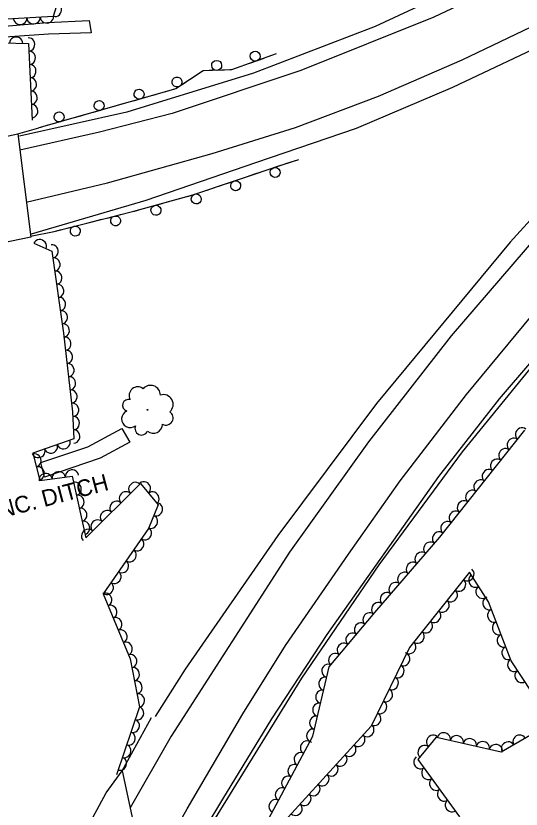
# Model space of a CAD drawing. Extents: x 1722896 to 1754269, y 648279 to 666297.
# Drawn here: x 1740684.8 to 1740836.7, y 649568.8 to 649807.1 of the extents above; entities that cross this region are included whole.
import ezdxf

# ---------------------------------------------------------------- set-up
doc = ezdxf.new("R2010")
doc.units = 0
for name, color, linetype in [('DESIGN - CENTERLINE - Proposed', 7, 'Continuous'), ('DESIGN - SCRATCH - User 1', 7, 'Continuous'), ('SURVEY - CENTERLINE - Preliminary Text', 7, 'Continuous'), ('SURVEY - CONTOURS - Intermediate with optional Text', 7, 'Continuous'), ('SURVEY - VEGETATION - Features with Text', 7, 'Continuous')]:
    doc.layers.add(name, color=color, linetype=linetype)

msp = doc.modelspace()

# ---------------------------------------------------------------- linework, layer by layer
at = {"layer": 'DESIGN - CENTERLINE - Proposed'}
for points in [[(1740706.83, 649805.69), (1740707.41, 649802.02), (1740694.64, 649801.55), (1740636.51, 649797.57), (1740629.61, 649796.55), (1740629.5, 649799.44), (1740635.4, 649800.5), (1740666.11, 649802.72), (1740694.33, 649805.04), (1740706.83, 649805.69)], [(1740685.4, 649771.65), (1740691.71, 649773.41)], [(1740685.4, 649771.65), (1740689.26, 649740.6), (1740654.77, 649733.48), (1740621.76, 649728.14), (1740585.96, 649724.12), (1740534.8, 649721.92), (1740530.71, 649752.72), (1740563.79, 649753.79), (1740607.02, 649757.73), (1740644.9, 649763.57), (1740669.09, 649768.16), (1740685.4, 649771.65)], [(1740689.22, 649740.94), (1740696.27, 649742.34)], [(1740716.7, 649683.11), (1740719.1, 649679.02), (1740710.16, 649674.21), (1740693.44, 649668.54), (1740692.31, 649672.92), (1740706.48, 649677.58), (1740716.7, 649683.11)], [(1740716.78, 649580.34), (1740725.58, 649596.32)], [(1740651.91, 649444.59), (1740666.04, 649479.28), (1740682.03, 649514.89), (1740698.63, 649549.03), (1740711.91, 649573.72), (1740716.78, 649580.34)], [(1740716.78, 649580.34), (1740726.96, 649532.73), (1740712.97, 649506.84), (1740700.31, 649478.68), (1740686.35, 649446.38)]]:
    msp.add_lwpolyline(points, dxfattribs=at)
at = {"layer": 'DESIGN - SCRATCH - User 1'}
for points in [[(1740961.38, 649826.23), (1740916.53, 649784.78), (1740881.44, 649748.8), (1740847.68, 649711.35), (1740818.98, 649676.1), (1740793.95, 649642.14), (1740770.69, 649608.14), (1740746.33, 649568.63), (1740737.17, 649553.83), (1740736.4, 649554.16), (1740746.97, 649571.77), (1740761.79, 649595.91), (1740778.35, 649621.22), (1740811.97, 649668.66), (1740830.14, 649692), (1740859.34, 649726), (1740885.15, 649754.12), (1740912.43, 649781.96), (1740951.05, 649818.48)], [(1740763.09, 649795.64), (1740749.62, 649790.83), (1740741.14, 649790.58), (1740732.85, 649785.14), (1740691.71, 649773.41)], [(1740759.37, 649794.31), (1740755.04, 649792.76)], [(1740763.09, 649795.64), (1740760.88, 649794.85)], [(1740753.53, 649792.22), (1740751.32, 649791.43)], [(1740741.28, 649790.58), (1740741.14, 649790.58), (1740739.29, 649789.37)], [(1740747.48, 649790.76), (1740742.88, 649790.63)], [(1740751.32, 649791.43), (1740749.62, 649790.83), (1740749.07, 649790.81)], [(1740735.99, 649787.2), (1740732.85, 649785.14), (1740732.04, 649784.91)], [(1740739.29, 649789.37), (1740737.33, 649788.08)], [(1740724.44, 649782.74), (1740720.01, 649781.48)], [(1740728.24, 649783.83), (1740725.98, 649783.18)], [(1740730.5, 649784.47), (1740728.24, 649783.83)], [(1740716.22, 649780.4), (1740713.96, 649779.76)], [(1740718.48, 649781.04), (1740716.22, 649780.4)], [(1740706.45, 649777.62), (1740704.19, 649776.97)], [(1740712.42, 649779.32), (1740707.99, 649778.06)], [(1740700.4, 649775.89), (1740695.97, 649774.63)], [(1740704.19, 649776.97), (1740701.93, 649776.33)], [(1740692.17, 649773.55), (1740691.71, 649773.41)], [(1740694.43, 649774.19), (1740692.17, 649773.55)], [(1740696.27, 649742.34), (1740720.25, 649748.37), (1740737.97, 649753.3), (1740765.14, 649762.42), (1740769.86, 649763.92)], [(1740765.97, 649762.69), (1740768.21, 649763.4)], [(1740768.21, 649763.4), (1740769.86, 649763.92)], [(1740760.08, 649760.73), (1740764.45, 649762.19)], [(1740754.11, 649758.72), (1740756.34, 649759.47)], [(1740756.34, 649759.47), (1740758.57, 649760.22)], [(1740744.49, 649755.49), (1740746.72, 649756.24)], [(1740748.23, 649756.75), (1740752.59, 649758.21)], [(1740736.36, 649752.85), (1740737.97, 649753.3), (1740740.75, 649754.23)], [(1740742.26, 649754.74), (1740744.49, 649755.49)], [(1740730.29, 649751.17), (1740732.55, 649751.8)], [(1740732.55, 649751.8), (1740734.82, 649752.43)], [(1740720.51, 649748.45), (1740722.77, 649749.08)], [(1740724.31, 649749.5), (1740728.75, 649750.74)], [(1740712.22, 649746.35), (1740716.68, 649747.48)], [(1740718.23, 649747.87), (1740720.25, 649748.37), (1740720.51, 649748.45)], [(1740700.1, 649743.31), (1740704.56, 649744.43)], [(1740706.11, 649744.82), (1740708.39, 649745.39)], [(1740708.39, 649745.39), (1740710.67, 649745.96)], [(1740696.27, 649742.34), (1740698.54, 649742.92)]]:
    msp.add_lwpolyline(points, dxfattribs=at)
for centre, start, end in [((1740756.72, 649794.95), 42.9132, 42.9034), ((1740745.16, 649792.2), 24.9482, 24.9384), ((1740733.26, 649787.2), 56.5291, 56.5193), ((1740721.84, 649783.56), 39.1682, 39.1584), ((1740709.82, 649780.13), 39.1682, 39.1584), ((1740697.79, 649776.71), 39.1682, 39.1584), ((1740762.72, 649760.03), 221.8171, 221.8073), ((1740750.87, 649756.05), 221.8171, 221.8073), ((1740739.02, 649752.07), 221.8171, 221.8073), ((1740726.91, 649748.67), 218.8027, 218.7929), ((1740714.79, 649745.46), 217.3729, 217.363), ((1740702.67, 649742.41), 217.3729, 217.363)]:
    msp.add_arc(centre, 1.5, start, end, dxfattribs=at)
at = {"layer": 'SURVEY - CENTERLINE - Preliminary Text'}
for points in [[(1741681.77, 650496.29), (1741630.56, 650448.95), (1741583.31, 650406.97), (1741535.47, 650366.03), (1741481.26, 650320.04), (1741431.88, 650278.9), (1741384.03, 650239.41), (1741342.89, 650205.34), (1741298.38, 650167.8), (1741257.64, 650133.94), (1741196.88, 650083.09), (1741145.27, 650040.22), (1741093.61, 649996.98), (1741043.58, 649956.5), (1740994.86, 649917.98), (1740945.66, 649883.16), (1740889.14, 649847.47), (1740841.65, 649821.51), (1740810.41, 649806.63), (1740770.44, 649790.69), (1740731.8, 649777.77), (1740709.97, 649772.14), (1740686.01, 649766.72)], [(1740687.86, 649751.11), (1740712.3, 649756.95), (1740743.8, 649765.7), (1740768.82, 649773.5), (1740793.82, 649782.97), (1740818.92, 649793.89), (1740846.56, 649807.11), (1740876.84, 649823.19), (1740910.09, 649842.57), (1740948.27, 649866.98), (1740997.19, 649901.29), (1741053.46, 649943.92), (1741055.72, 649940.9), (1741010.81, 649902.52), (1740977.53, 649873.46), (1740941.18, 649840.82), (1740910.93, 649812.7), (1740875.92, 649778.11), (1740841.59, 649741.14), (1740815.62, 649710.98), (1740790.76, 649679.15), (1740767.1, 649646.01), (1740731.51, 649590.69), (1740719.17, 649569.16)], [(1740689.52, 649741.56), (1740724, 649751.73), (1740756.97, 649762.98), (1740787.17, 649773.3), (1740816.1, 649785.64), (1740847.53, 649800.49), (1740875.94, 649815.69), (1740910.17, 649834.95), (1740928.57, 649846.15), (1740933.12, 649840.57), (1740902.61, 649811.68), (1740866.8, 649775.81), (1740833.36, 649739.09), (1740793.16, 649690.64), (1740763.54, 649651.02), (1740735.66, 649610.82), (1740726.68, 649596.62)], [(1740723.94, 649546.84), (1740736.29, 649568.87), (1740753.07, 649597.44), (1740765.8, 649617.97), (1740784.76, 649645.4), (1740800.36, 649667.36), (1740820.29, 649693.38), (1740842.38, 649720.03), (1740869.53, 649750.18), (1740896.17, 649778.08), (1740923.31, 649803.65), (1740949.05, 649828.06)], [(1740836.63, 649824.34), (1740792.78, 649803.83), (1740756.26, 649789.82), (1740718.12, 649778.16), (1740685.88, 649770.93)]]:
    msp.add_lwpolyline(points, dxfattribs=at)
at = {"layer": 'SURVEY - VEGETATION - Features with Text'}
for points in [[(1740735.63, 649950.85), (1740745.18, 649951.57), (1740747.56, 649944.1), (1740732.87, 649909.06), (1740716.48, 649866.97), (1740703.66, 649831.53), (1740696.06, 649806.91), (1740638.72, 649803.55), (1740625.37, 649803.73), (1740621.99, 649816.17), (1740617.46, 649845.57), (1740611.53, 649906.48)], [(1740627.69, 649761.44), (1740623.59, 649787.3), (1740626.66, 649796.31), (1740647.03, 649797.26), (1740673.11, 649799.19), (1740688.58, 649798.73), (1740689.66, 649775.7)], [(1740690.21, 649738.79), (1740695.64, 649736.4), (1740699.13, 649711.74), (1740701.87, 649688.16), (1740702.21, 649679.98), (1740689.93, 649675.69), (1740692, 649667.46), (1740701.74, 649668.83), (1740705.79, 649650.28), (1740722.22, 649666.58), (1740727.53, 649660.22), (1740724.71, 649653.09), (1740711, 649633.47), (1740719.15, 649613.98), (1740721.99, 649599.56), (1740715.07, 649579.07)], [(1740755.99, 649556.97), (1740774.04, 649590.7), (1740778.94, 649611.57), (1740792.73, 649627.81), (1740812.28, 649650.53), (1740837.84, 649682.61)], [(1740818.28, 649566.51), (1740805.71, 649583.68), (1740811.2, 649590.36), (1740830.69, 649585.95), (1740845.92, 649594.79), (1740833.69, 649613.34), (1740826.87, 649631.07), (1740821.17, 649640), (1740803.08, 649617.36), (1740791.6, 649593.71), (1740766.68, 649566.38)]]:
    msp.add_lwpolyline(points, dxfattribs=at)
msp.add_circle((1740724.36, 649688.72), 0.0908, dxfattribs=at)
for centre, radius, start, end in [((1740721.46, 649693.04), 2.6, 51.7047, 208.4936), ((1740725.28, 649693.11), 2.97, 0.7574, 138.2817), ((1740718.67, 649690.08), 1.79, 73.8208, 252.5665), ((1740729.13, 649690.34), 2.95, 311.6533, 107.4917), ((1740719.19, 649686), 2.6, 113.8415, 307.2612), ((1740729.9, 649686.32), 2.17, 241.9062, 56.9064), ((1740722.57, 649683.14), 1.98, 156.4602, 333.7793), ((1740726.08, 649684.47), 2.8, 231.7472, 358.5929)]:
    msp.add_arc(centre, radius, start, end, dxfattribs=at)
for centre, major_axis in [((1740696.67, 649808.86), (-0.59, -1.91)), ((1740686.13, 649806.33), (-2, -0.12)), ((1740690.12, 649806.56), (-2, -0.12)), ((1740694.11, 649806.79), (-2, -0.12)), ((1740684.86, 649798.84), (2, -0.06)), ((1740688.59, 649798.45), (0.09, -2)), ((1740688.78, 649794.45), (0.09, -2)), ((1740688.97, 649790.45), (0.09, -2)), ((1740689.15, 649786.46), (0.09, -2)), ((1740689.34, 649782.46), (0.09, -2)), ((1740689.53, 649778.47), (0.09, -2)), ((1740692.04, 649737.98), (1.83, -0.81)), ((1740695.65, 649736.33), (0.28, -1.98)), ((1740696.21, 649732.37), (0.28, -1.98)), ((1740696.77, 649728.41), (0.28, -1.98)), ((1740697.33, 649724.45), (0.28, -1.98)), ((1740697.89, 649720.49), (0.28, -1.98)), ((1740698.45, 649716.53), (0.28, -1.98)), ((1740699.01, 649712.56), (0.28, -1.98)), ((1740699.5, 649708.59), (0.23, -1.99)), ((1740699.96, 649704.62), (0.23, -1.99)), ((1740700.42, 649700.65), (0.23, -1.99)), ((1740700.88, 649696.67), (0.23, -1.99)), ((1740701.34, 649692.7), (0.23, -1.99)), ((1740701.81, 649688.73), (0.23, -1.99)), ((1740702.01, 649684.73), (0.08, -2)), ((1740702.18, 649680.74), (0.08, -2)), ((1740836.86, 649681.39), (1.25, 1.56)), ((1740834.37, 649678.26), (1.25, 1.56)), ((1740695.37, 649677.59), (-1.89, -0.66)), ((1740699.15, 649678.91), (-1.89, -0.66)), ((1740691.6, 649676.27), (-1.89, -0.66)), ((1740690.48, 649673.52), (0.49, -1.94)), ((1740831.87, 649675.13), (1.25, 1.56)), ((1740829.38, 649672), (1.25, 1.56)), ((1740691.45, 649669.65), (0.49, -1.94)), ((1740697.7, 649668.26), (1.98, 0.28)), ((1740701.66, 649668.82), (1.98, 0.28)), ((1740826.89, 649668.87), (1.25, 1.56)), ((1740693.74, 649667.71), (1.98, 0.28)), ((1740824.4, 649665.75), (1.25, 1.56)), ((1740702.58, 649665.01), (0.43, -1.95)), ((1740720.64, 649665.01), (1.42, 1.41)), ((1740723.36, 649665.21), (1.28, -1.53)), ((1740703.43, 649661.1), (0.43, -1.95)), ((1740717.8, 649662.2), (1.42, 1.41)), ((1740725.93, 649662.14), (1.28, -1.53)), ((1740821.91, 649662.62), (1.25, 1.56)), ((1740714.96, 649659.38), (1.42, 1.41)), ((1740819.41, 649659.49), (1.25, 1.56)), ((1740704.28, 649657.19), (0.43, -1.95)), ((1740712.12, 649656.56), (1.42, 1.41)), ((1740726.98, 649658.83), (-0.74, -1.86)), ((1740816.92, 649656.36), (1.25, 1.56)), ((1740725.51, 649655.11), (-0.74, -1.86)), ((1740705.13, 649653.29), (0.43, -1.95)), ((1740709.28, 649653.74), (1.42, 1.41)), ((1740814.43, 649653.23), (1.25, 1.56)), ((1740706.44, 649650.93), (1.42, 1.41)), ((1740723.67, 649651.6), (-1.15, -1.64)), ((1740811.92, 649650.12), (1.3, 1.52)), ((1740721.37, 649648.32), (-1.15, -1.64)), ((1740809.31, 649647.08), (1.3, 1.52)), ((1740719.08, 649645.04), (-1.15, -1.64)), ((1740806.7, 649644.05), (1.3, 1.52)), ((1740716.79, 649641.76), (-1.15, -1.64)), ((1740804.09, 649641.02), (1.3, 1.52)), ((1740714.5, 649638.48), (-1.15, -1.64)), ((1740801.49, 649637.99), (1.3, 1.52)), ((1740820.6, 649639.28), (-1.25, -1.56)), ((1740798.88, 649634.95), (1.3, 1.52)), ((1740818.1, 649636.16), (-1.25, -1.56)), ((1740822.83, 649637.4), (-1.08, 1.69)), ((1740712.21, 649635.2), (-1.15, -1.64)), ((1740815.61, 649633.03), (-1.25, -1.56)), ((1740824.98, 649634.03), (-1.08, 1.69)), ((1740711.73, 649631.73), (0.77, -1.85)), ((1740796.27, 649631.92), (1.3, 1.52)), ((1740827.05, 649630.61), (-0.72, 1.87)), ((1740713.27, 649628.04), (0.77, -1.85)), ((1740793.66, 649628.89), (1.3, 1.52)), ((1740813.11, 649629.91), (-1.25, -1.56)), ((1740791.06, 649625.85), (1.29, 1.52)), ((1740810.61, 649626.79), (-1.25, -1.56)), ((1740828.49, 649626.88), (-0.72, 1.87)), ((1740714.81, 649624.35), (0.77, -1.85)), ((1740808.11, 649623.66), (-1.25, -1.56)), ((1740829.92, 649623.14), (-0.72, 1.87)), ((1740716.36, 649620.66), (0.77, -1.85)), ((1740788.47, 649622.8), (1.29, 1.52)), ((1740785.88, 649619.75), (1.29, 1.52)), ((1740805.62, 649620.54), (-1.25, -1.56)), ((1740831.36, 649619.41), (-0.72, 1.87)), ((1740717.9, 649616.97), (0.77, -1.85)), ((1740783.3, 649616.7), (1.29, 1.52)), ((1740803.12, 649617.41), (-1.25, -1.56)), ((1740780.71, 649613.65), (1.29, 1.52)), ((1740801.36, 649613.82), (-0.87, -1.8)), ((1740832.79, 649615.68), (-0.72, 1.87)), ((1740719.3, 649613.23), (0.39, -1.96)), ((1740834.52, 649612.09), (-1.1, 1.67)), ((1740720.07, 649609.31), (0.39, -1.96)), ((1740778.65, 649610.33), (0.46, 1.95)), ((1740799.61, 649610.22), (-0.87, -1.8)), ((1740777.74, 649606.44), (0.46, 1.95)), ((1740797.87, 649606.62), (-0.87, -1.8)), ((1740836.72, 649608.75), (-1.1, 1.67)), ((1740720.84, 649605.38), (0.39, -1.96)), ((1740721.61, 649601.46), (0.39, -1.96)), ((1740776.82, 649602.55), (0.46, 1.95)), ((1740796.12, 649603.03), (-0.87, -1.8)), ((1740794.37, 649599.43), (-0.87, -1.8)), ((1740721.33, 649597.6), (-0.64, -1.9)), ((1740775.91, 649598.65), (0.46, 1.95)), ((1740774.99, 649594.76), (0.46, 1.95)), ((1740792.63, 649595.83), (-0.87, -1.8)), ((1740720.05, 649593.81), (-0.64, -1.9)), ((1740718.77, 649590.02), (-0.64, -1.9)), ((1740774.08, 649590.86), (0.46, 1.95)), ((1740790.49, 649592.49), (-1.35, -1.48)), ((1740813.45, 649589.85), (1.95, -0.44)), ((1740772.23, 649587.32), (0.94, 1.76)), ((1740787.79, 649589.54), (-1.35, -1.48)), ((1740810.12, 649589.05), (1.27, 1.55)), ((1740817.35, 649588.97), (1.95, -0.44)), ((1740821.25, 649588.09), (1.95, -0.44)), ((1740825.15, 649587.21), (1.95, -0.44)), ((1740832.7, 649587.12), (1.73, 1)), ((1740836.16, 649589.13), (1.73, 1)), ((1740717.49, 649586.23), (-0.64, -1.9)), ((1740785.1, 649586.58), (-1.35, -1.48)), ((1740807.58, 649585.96), (1.27, 1.55)), ((1740829.06, 649586.32), (1.95, -0.44)), ((1740770.34, 649583.79), (0.94, 1.76)), ((1740782.4, 649583.63), (-1.35, -1.48)), ((1740716.21, 649582.44), (-0.64, -1.9)), ((1740768.46, 649580.27), (0.94, 1.76)), ((1740779.71, 649580.67), (-1.35, -1.48)), ((1740806.33, 649582.84), (-1.18, 1.61)), ((1740808.69, 649579.61), (-1.18, 1.61)), ((1740766.57, 649576.74), (0.94, 1.76)), ((1740777.01, 649577.71), (-1.35, -1.48)), ((1740811.06, 649576.38), (-1.18, 1.61)), ((1740764.68, 649573.21), (0.94, 1.76)), ((1740774.32, 649574.76), (-1.35, -1.48)), ((1740771.62, 649571.8), (-1.35, -1.48)), ((1740813.42, 649573.15), (-1.18, 1.61)), ((1740762.79, 649569.69), (0.94, 1.76)), ((1740768.93, 649568.85), (-1.35, -1.48)), ((1740815.78, 649569.93), (-1.18, 1.61))]:
    msp.add_ellipse(centre, major_axis=major_axis, ratio=0.940188, start_param=0, end_param=3.141593, dxfattribs=at)

# ---------------------------------------------------------------- texts
at = {"layer": 'SURVEY - CONTOURS - Intermediate with optional Text'}
msp.add_text('CONC. DITCH', height=5, rotation=14.8629, dxfattribs=at).set_placement((1740670.67, 649653.51))

doc.saveas('drawing.dxf')
